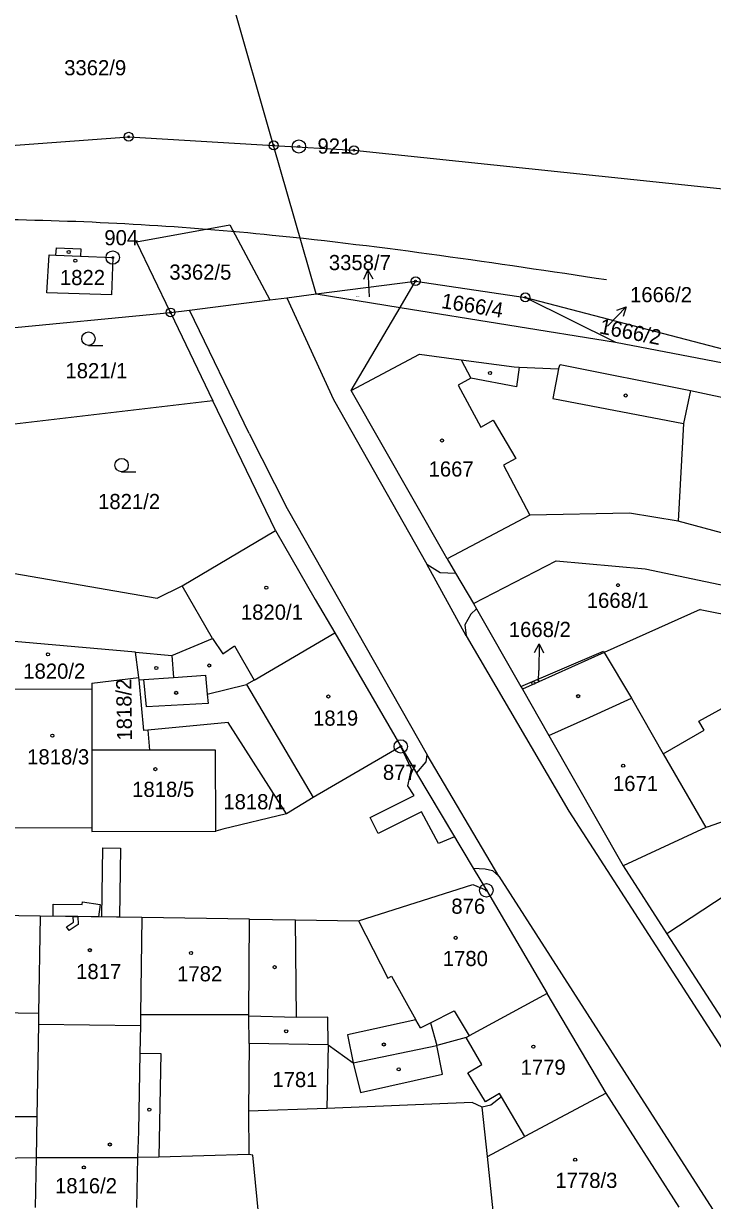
# Model space of a CAD drawing. Extents: x -755819 to -753140, y -1169796 to -1166000.
# Drawn here: x -754989.7 to -754912.5, y -1167916.7 to -1167784.6 of the extents above; entities that cross this region are included whole.
import ezdxf

# ---------------------------------------------------------------- set-up
doc = ezdxf.new("R2010")
doc.units = 0
for name, color, linetype in [('Vrstva 1', 7, 'Continuous'), ('Vrstva 10', 7, 'Continuous'), ('Vrstva 16', 7, 'Continuous'), ('Vrstva 17', 7, 'Continuous'), ('Vrstva 18', 7, 'Continuous'), ('Vrstva 19', 7, 'Continuous'), ('Vrstva 24', 7, 'Continuous'), ('Vrstva 25', 7, 'Continuous'), ('Vrstva 27', 7, 'Continuous'), ('Vrstva 4', 7, 'Continuous'), ('Vrstva 6', 7, 'Continuous')]:
    doc.layers.add(name, color=color, linetype=linetype)

msp = doc.modelspace()

# ---------------------------------------------------------------- linework, layer by layer
at = {"layer": 'Vrstva 1'}
for p, q in [((-754961.67, -1167798.3), (-754967.63, -1167777.56)), ((-755002.61, -1167799.18), (-754977.92, -1167797.33)), ((-754977.92, -1167797.33), (-754961.67, -1167798.3)), ((-754956.89, -1167814.95), (-754961.67, -1167798.3)), ((-754961.67, -1167798.3), (-754952.66, -1167798.83)), ((-754952.66, -1167798.83), (-754886.94, -1167805.75)), ((-754987.09, -1167814.85), (-754986.84, -1167810.57)), ((-754986.84, -1167810.57), (-754986.07, -1167810.61)), ((-754986.07, -1167810.61), (-754986.03, -1167809.78)), ((-754986.03, -1167809.78), (-754983.3, -1167809.9)), ((-754983.3, -1167809.9), (-754983.34, -1167810.72)), ((-754983.34, -1167810.72), (-754979.71, -1167810.88)), ((-754979.71, -1167810.88), (-754979.86, -1167815.05)), ((-754956.89, -1167814.95), (-754945.75, -1167813.53)), ((-754947.48, -1167816.47), (-754945.75, -1167813.53)), ((-754945.75, -1167813.53), (-754933.45, -1167815.35)), ((-754979.86, -1167815.05), (-754987.09, -1167814.85)), ((-754971.12, -1167816.77), (-754962.1, -1167815.62)), ((-754962.1, -1167815.62), (-754960.2, -1167815.38)), ((-754960.2, -1167815.38), (-754956.89, -1167814.95)), ((-754960.2, -1167815.38), (-754954.97, -1167826.82)), ((-754956.89, -1167814.95), (-754947.48, -1167816.47)), ((-754933.45, -1167815.35), (-754889.54, -1167826.84)), ((-754994.8, -1167819.12), (-754973.23, -1167817.04)), ((-754973.23, -1167817.04), (-754971.12, -1167816.77)), ((-754973.23, -1167817.04), (-754968.47, -1167826.95)), ((-754964.41, -1167830.62), (-754971.12, -1167816.77)), ((-754952.98, -1167825.8), (-754947.48, -1167816.47)), ((-754947.48, -1167816.47), (-754923.34, -1167820.37)), ((-754923.34, -1167820.37), (-754889.54, -1167826.84)), ((-754952.98, -1167825.8), (-754945.3, -1167821.71)), ((-754945.3, -1167821.71), (-754940.66, -1167822.34)), ((-754940.66, -1167822.34), (-754934.71, -1167823.15)), ((-754934.71, -1167823.15), (-754934.15, -1167823.17)), ((-754934.15, -1167823.17), (-754929.72, -1167823.38)), ((-754929.72, -1167823.38), (-754929.56, -1167822.86)), ((-754929.56, -1167822.86), (-754914.95, -1167825.8)), ((-754942.55, -1167844.08), (-754952.98, -1167825.8)), ((-754914.95, -1167825.8), (-754915.7, -1167829.5)), ((-754914.95, -1167825.8), (-754899.28, -1167829.11)), ((-754968.47, -1167826.95), (-754993.96, -1167829.94)), ((-754961.47, -1167841.51), (-754968.47, -1167826.95)), ((-754954.97, -1167826.82), (-754944.51, -1167845.26)), ((-754915.7, -1167829.5), (-754916.3, -1167840.45)), ((-754964.41, -1167830.62), (-754960.14, -1167839.05)), ((-754960.14, -1167839.05), (-754944.44, -1167866.68)), ((-754921.78, -1167839.57), (-754932.94, -1167839.79)), ((-754916.3, -1167840.45), (-754921.78, -1167839.57)), ((-754932.94, -1167839.79), (-754942.22, -1167844.67)), ((-754902.37, -1167844.25), (-754916.3, -1167840.45)), ((-754971.93, -1167847.72), (-754961.47, -1167841.51)), ((-754961.47, -1167841.51), (-754957, -1167849.24)), ((-754942.22, -1167844.67), (-754942.55, -1167844.08)), ((-754942.22, -1167844.67), (-754941.28, -1167846.27)), ((-754939.27, -1167849.7), (-754929.98, -1167844.89)), ((-754929.98, -1167844.89), (-754920.02, -1167845.8)), ((-754992.73, -1167845.97), (-754974.72, -1167849.1)), ((-754940.07, -1167853.31), (-754944.51, -1167845.26)), ((-754920.02, -1167845.8), (-754853.06, -1167860.01)), ((-754941.28, -1167846.27), (-754939.27, -1167849.7)), ((-754974.72, -1167849.1), (-754971.93, -1167847.72)), ((-754957, -1167849.24), (-754954.82, -1167852.97)), ((-754939.27, -1167849.7), (-754938.93, -1167850.29)), ((-754938.93, -1167850.29), (-754933.96, -1167858.99)), ((-754913.83, -1167850.37), (-754924.61, -1167855.2)), ((-754913.83, -1167850.37), (-754899.41, -1167853.2)), ((-754977.16, -1167855.15), (-754992.04, -1167853.83)), ((-754963.85, -1167858.28), (-754954.82, -1167852.97)), ((-754954.82, -1167852.97), (-754947.41, -1167865.73)), ((-754940.07, -1167853.31), (-754928.56, -1167872.99)), ((-754976.82, -1167857.68), (-754977.16, -1167855.15)), ((-754933.96, -1167858.99), (-754924.7, -1167855.05)), ((-754924.61, -1167855.2), (-754933.78, -1167859.3)), ((-754924.7, -1167855.05), (-754924.61, -1167855.2)), ((-754982.04, -1167858.62), (-754976.78, -1167857.98)), ((-754976.78, -1167857.98), (-754976.82, -1167857.68)), ((-754976.75, -1167858.26), (-754976.78, -1167857.98)), ((-754976.23, -1167858.23), (-754972.88, -1167858)), ((-754972.88, -1167858), (-754969.32, -1167857.75)), ((-754969.32, -1167857.75), (-754969.11, -1167859.86)), ((-754992.25, -1167859.26), (-754982.04, -1167859.32)), ((-754982.04, -1167859.32), (-754982.07, -1167866.14)), ((-754982.04, -1167858.62), (-754982.04, -1167859.32)), ((-754976.75, -1167858.26), (-754976.23, -1167858.23)), ((-754976.22, -1167863.95), (-754976.75, -1167858.26)), ((-754969.11, -1167859.86), (-754964.71, -1167858.78)), ((-754963.85, -1167858.28), (-754964.71, -1167858.78)), ((-754933.96, -1167858.99), (-754933.78, -1167859.3)), ((-754933.78, -1167859.3), (-754930.8, -1167864.51)), ((-754966.77, -1167863.03), (-754975.76, -1167863.91)), ((-754960.24, -1167873.29), (-754966.77, -1167863.03)), ((-754975.76, -1167863.91), (-754976.22, -1167863.95)), ((-754975.76, -1167863.91), (-754975.6, -1167866.15)), ((-754930.8, -1167864.51), (-754922.5, -1167879.12)), ((-754947.41, -1167865.73), (-754957.25, -1167871.45)), ((-754947.41, -1167865.73), (-754945.64, -1167868.71)), ((-754975.6, -1167866.15), (-754982.07, -1167866.14)), ((-754982.07, -1167866.14), (-754982.05, -1167874.86)), ((-754968.19, -1167866.16), (-754975.6, -1167866.15)), ((-754968.16, -1167874.99), (-754968.19, -1167866.16)), ((-754936.42, -1167880.27), (-754944.44, -1167866.68)), ((-754945.64, -1167868.71), (-754939.29, -1167879.4)), ((-754957.25, -1167871.45), (-754960.24, -1167873.29)), ((-754960.24, -1167873.29), (-754967.37, -1167875)), ((-754928.56, -1167872.99), (-754909.89, -1167901.95)), ((-754913.02, -1167874.74), (-754908.03, -1167873)), ((-754990.87, -1167874.84), (-754982.05, -1167874.86)), ((-754982.05, -1167874.86), (-754982.04, -1167875.27)), ((-754982.04, -1167875.27), (-754968.16, -1167875.22)), ((-754968.16, -1167875.22), (-754968.16, -1167874.99)), ((-754967.37, -1167875), (-754968.16, -1167875.22)), ((-754913.23, -1167874.84), (-754922.5, -1167879.12)), ((-754913.02, -1167874.74), (-754913.23, -1167874.84)), ((-754922.5, -1167879.12), (-754917.57, -1167886.74)), ((-754939.29, -1167879.4), (-754937.82, -1167881.87)), ((-754936.42, -1167880.27), (-754879.14, -1167969.56)), ((-754952.17, -1167885.28), (-754939.35, -1167881.21)), ((-754939.35, -1167881.21), (-754937.82, -1167881.87)), ((-754937.82, -1167881.87), (-754931, -1167893.44)), ((-754908.78, -1167880.95), (-754917.57, -1167886.74)), ((-754987.86, -1167884.76), (-755005.92, -1167884.49)), ((-754987.86, -1167884.76), (-754988.02, -1167895.7)), ((-754976.44, -1167884.93), (-754987.86, -1167884.76)), ((-754976.44, -1167884.93), (-754976.58, -1167895.82)), ((-754964.36, -1167885.11), (-754976.44, -1167884.93)), ((-754964.46, -1167895.79), (-754964.36, -1167885.11)), ((-754964.36, -1167885.11), (-754959.22, -1167885.18)), ((-754959.22, -1167885.18), (-754952.17, -1167885.28)), ((-754917.57, -1167886.74), (-754907.98, -1167901.66)), ((-754931, -1167893.44), (-754939.73, -1167898.19)), ((-754924.4, -1167904.62), (-754931, -1167893.44)), ((-754988.02, -1167895.7), (-754988.04, -1167896.9)), ((-754976.58, -1167895.82), (-754976.6, -1167897.02)), ((-754964.46, -1167895.99), (-754964.46, -1167895.79)), ((-754964.42, -1167899.07), (-754964.46, -1167895.99)), ((-754988.04, -1167896.9), (-754988.22, -1167907.25)), ((-754976.6, -1167897.02), (-754976.66, -1167900.14)), ((-754964.42, -1167899.07), (-754964.48, -1167906.64)), ((-754955.57, -1167899.22), (-754964.42, -1167899.07)), ((-754940.08, -1167898.38), (-754943.36, -1167899.28)), ((-754940.08, -1167898.38), (-754939.73, -1167898.19)), ((-754976.66, -1167900.14), (-754976.81, -1167908.94)), ((-754955.57, -1167899.22), (-754955.72, -1167906.35)), ((-754955.57, -1167899.22), (-754952.76, -1167901.23)), ((-754952.76, -1167901.23), (-754943.36, -1167899.28)), ((-754939.4, -1167905.67), (-754955.72, -1167906.35)), ((-754938.28, -1167906.21), (-754939.4, -1167905.67)), ((-754936.14, -1167905.03), (-754937.3, -1167905.98)), ((-754933.52, -1167909.49), (-754936.14, -1167905.03)), ((-754924.4, -1167904.62), (-754933.52, -1167909.49)), ((-754916.2, -1167917.41), (-754924.4, -1167904.62)), ((-754955.72, -1167906.35), (-754964.48, -1167906.64)), ((-754964.48, -1167906.64), (-754964.44, -1167911.52)), ((-754937.3, -1167905.98), (-754938.28, -1167906.21)), ((-754988.22, -1167907.25), (-754988.3, -1167911.84)), ((-754976.81, -1167908.94), (-754976.93, -1167911.86)), ((-755000.99, -1167912.07), (-754988.3, -1167911.84)), ((-754988.3, -1167911.84), (-754988.41, -1167917.44)), ((-754988.3, -1167911.84), (-754976.93, -1167911.86)), ((-754976.93, -1167911.86), (-754977.05, -1167917.44)), ((-754974.53, -1167911.8), (-754976.93, -1167911.86)), ((-754964.44, -1167911.52), (-754974.53, -1167911.8)), ((-754964.01, -1167911.59), (-754964.44, -1167911.52)), ((-754962.71, -1167924.53), (-754964.01, -1167911.59))]:
    msp.add_line(p, q, dxfattribs=at)
at = {"layer": 'Vrstva 10'}
msp.add_spline([(-755038.94, -1167808.02), (-755008.63, -1167806.72), (-754991.22, -1167806.61), (-754961.83, -1167808.35), (-754924.35, -1167813.35)], degree=3, dxfattribs=at)
at = {"layer": 'Vrstva 16'}
for p, q in [((-754951.1, -1167812.28), (-754950.94, -1167815.28)), ((-754922.14, -1167816.41), (-754924.22, -1167818.57)), ((-754931.91, -1167854.2), (-754931.95, -1167857.2)), ((-754931.96, -1167858.39), (-754931.95, -1167857.2))]:
    msp.add_line(p, q, dxfattribs=at)
for points in [[(-754951.55, -1167813.31), (-754951.1, -1167812.28), (-754950.55, -1167813.26)], [(-754923.19, -1167816.78), (-754922.14, -1167816.41), (-754922.47, -1167817.48)], [(-754932.42, -1167855.19), (-754931.91, -1167854.2), (-754931.42, -1167855.21)]]:
    msp.add_lwpolyline(points, dxfattribs=at)
at = {"layer": 'Vrstva 24'}
for centre, radius in [((-754977.92, -1167797.33), 0.5), ((-754977.92, -1167797.33), 0.1), ((-754961.67, -1167798.3), 0.5), ((-754961.67, -1167798.3), 0.1), ((-754958.84, -1167798.42), 0.75), ((-754958.84, -1167798.42), 0.1), ((-754952.66, -1167798.83), 0.5), ((-754952.66, -1167798.83), 0.1), ((-754979.71, -1167810.88), 0.75), ((-754979.71, -1167810.88), 0.1), ((-754945.75, -1167813.53), 0.5), ((-754945.75, -1167813.53), 0.1), ((-754933.45, -1167815.35), 0.5), ((-754933.45, -1167815.35), 0.1), ((-754973.23, -1167817.04), 0.5), ((-754973.23, -1167817.04), 0.1), ((-754947.41, -1167865.73), 0.75), ((-754947.41, -1167865.73), 0.1), ((-754937.82, -1167881.87), 0.75), ((-754937.82, -1167881.87), 0.1)]:
    msp.add_circle(centre, radius, dxfattribs=at)
at = {"layer": 'Vrstva 25'}
for p, q in [((-754982.43, -1167820.73), (-754980.83, -1167820.73)), ((-754978.71, -1167834.92), (-754977.11, -1167834.92))]:
    msp.add_line(p, q, dxfattribs=at)
msp.add_lwpolyline([(-754922.97, -1167847.5), (-754922.88, -1167847.65), (-754922.97, -1167847.8), (-754923.15, -1167847.8), (-754923.24, -1167847.65), (-754923.15, -1167847.5)], close=True, dxfattribs=at)
for centre, radius in [((-754984.64, -1167810.25), 0.175), ((-754983.91, -1167811.23), 0.175), ((-754982.43, -1167819.98), 0.75), ((-754937.41, -1167823.83), 0.175), ((-754922.19, -1167826.35), 0.175), ((-754942.8, -1167831.41), 0.175), ((-754978.71, -1167834.17), 0.75), ((-754962.49, -1167847.92), 0.175), ((-754986.97, -1167855.39), 0.175), ((-754974.83, -1167856.92), 0.175), ((-754968.89, -1167856.65), 0.175), ((-754932.56, -1167858.6), 0.175), ((-754972.6, -1167859.71), 0.175), ((-754955.53, -1167860.13), 0.175), ((-754927.52, -1167860.09), 0.175), ((-754986.47, -1167864.53), 0.175), ((-754974.93, -1167868.28), 0.175), ((-754922.48, -1167867.89), 0.175), ((-754941.26, -1167887.2), 0.175), ((-754982.27, -1167888.59), 0.175), ((-754970.93, -1167888.9), 0.175), ((-754961.56, -1167890.49), 0.175), ((-754960.26, -1167897.69), 0.175), ((-754949.32, -1167899.17), 0.175), ((-754932.55, -1167899.4), 0.175), ((-754947.64, -1167901.96), 0.175), ((-754975.61, -1167906.47), 0.175), ((-754980.03, -1167910.38), 0.175), ((-754927.86, -1167912.09), 0.175), ((-754982.95, -1167912.96), 0.175)]:
    msp.add_circle(centre, radius, dxfattribs=at)
at = {"layer": 'Vrstva 27'}
for p, q in [((-754947.41, -1167865.73), (-754945.64, -1167868.71)), ((-754946.2, -1167868.26), (-754947.41, -1167865.73)), ((-754946.61, -1167870.15), (-754946.2, -1167868.26)), ((-754945.64, -1167868.71), (-754941.38, -1167875.87)), ((-754950.83, -1167873.7), (-754945.92, -1167871.25)), ((-754945.92, -1167871.25), (-754946.61, -1167870.15)), ((-754949.94, -1167875.49), (-754950.83, -1167873.7)), ((-754945.1, -1167873.08), (-754949.94, -1167875.49)), ((-754943.17, -1167876.6), (-754945.1, -1167873.08)), ((-754941.38, -1167875.87), (-754943.17, -1167876.6)), ((-754980.94, -1167884.86), (-754980.83, -1167877.1)), ((-754980.83, -1167877.1), (-754978.82, -1167877.13)), ((-754978.82, -1167877.13), (-754978.94, -1167884.89)), ((-754983.13, -1167883.47), (-754983.08, -1167883.15)), ((-754983.08, -1167883.15), (-754981.1, -1167883.45)), ((-754986.38, -1167884.78), (-754986.37, -1167883.44)), ((-754986.37, -1167883.44), (-754983.13, -1167883.47)), ((-754981.1, -1167883.45), (-754981.31, -1167884.86)), ((-754984.13, -1167884.82), (-754986.38, -1167884.78)), ((-754984.89, -1167885.97), (-754984.1, -1167885.43)), ((-754983.58, -1167885.69), (-754984.61, -1167886.39)), ((-754984.1, -1167885.43), (-754984.13, -1167884.82)), ((-754984.13, -1167884.82), (-754983.63, -1167884.82)), ((-754983.63, -1167884.82), (-754984.13, -1167884.82)), ((-754983.63, -1167884.82), (-754983.58, -1167885.69)), ((-754981.31, -1167884.86), (-754983.63, -1167884.82)), ((-754978.94, -1167884.89), (-754980.94, -1167884.86)), ((-754984.61, -1167886.39), (-754984.89, -1167885.97))]:
    msp.add_line(p, q, dxfattribs=at)
at = {"layer": 'Vrstva 4'}
for p, q in [((-754986.07, -1167810.61), (-754983.34, -1167810.72)), ((-754940.66, -1167822.34), (-754939.55, -1167824.42)), ((-754934.15, -1167823.17), (-754934.45, -1167825.4)), ((-754929.72, -1167823.38), (-754930.37, -1167826.69)), ((-754939.55, -1167824.42), (-754940.99, -1167825.18)), ((-754934.45, -1167825.4), (-754939.55, -1167824.42)), ((-754940.99, -1167825.18), (-754938.44, -1167829.92)), ((-754930.37, -1167826.69), (-754915.7, -1167829.5)), ((-754938.44, -1167829.92), (-754937.06, -1167829.11)), ((-754937.06, -1167829.11), (-754934.53, -1167833.43)), ((-754934.53, -1167833.43), (-754935.89, -1167834.18)), ((-754935.89, -1167834.18), (-754932.94, -1167839.79)), ((-754944.51, -1167845.26), (-754943.01, -1167846.21)), ((-754943.01, -1167846.21), (-754941.28, -1167846.27)), ((-754968.51, -1167853.62), (-754971.93, -1167847.72)), ((-754939.55, -1167850.87), (-754940.23, -1167852.08)), ((-754938.93, -1167850.29), (-754939.55, -1167850.87)), ((-754940.23, -1167852.08), (-754940.07, -1167853.31)), ((-754973.08, -1167855.51), (-754968.51, -1167853.62)), ((-754968.51, -1167853.62), (-754967.35, -1167855.32)), ((-754977.16, -1167855.15), (-754973.08, -1167855.51)), ((-754967.35, -1167855.32), (-754966.05, -1167854.44)), ((-754966.05, -1167854.44), (-754963.85, -1167858.28)), ((-754924.61, -1167855.2), (-754921.54, -1167860.3)), ((-754973.08, -1167855.51), (-754972.88, -1167858)), ((-754975.94, -1167861.28), (-754976.23, -1167858.23)), ((-754964.71, -1167858.78), (-754957.25, -1167871.45)), ((-754969.11, -1167859.86), (-754969, -1167860.9)), ((-754926.23, -1167862.43), (-754921.54, -1167860.3)), ((-754921.54, -1167860.3), (-754917.98, -1167866.55)), ((-754913.99, -1167862.9), (-754908.35, -1167859.79)), ((-754969, -1167860.9), (-754975.94, -1167861.28)), ((-754930.8, -1167864.51), (-754926.23, -1167862.43)), ((-754913.4, -1167863.92), (-754913.99, -1167862.9)), ((-754917.98, -1167866.55), (-754913.4, -1167863.92)), ((-754944.58, -1167867.44), (-754944.44, -1167866.68)), ((-754917.98, -1167866.55), (-754913.23, -1167874.84)), ((-754945.64, -1167868.71), (-754944.58, -1167867.44)), ((-754939.29, -1167879.4), (-754937.95, -1167879.46)), ((-754937.95, -1167879.46), (-754937.14, -1167879.64)), ((-754937.14, -1167879.64), (-754936.42, -1167880.27)), ((-754959.12, -1167896.15), (-754959.22, -1167885.18)), ((-754952.17, -1167885.28), (-754948.86, -1167891.72)), ((-754948.86, -1167891.72), (-754948.47, -1167891.49)), ((-754948.47, -1167891.49), (-754945.71, -1167896.41)), ((-754988.02, -1167895.7), (-755005.99, -1167895.37)), ((-754976.58, -1167895.82), (-754964.46, -1167895.79)), ((-754959.12, -1167896.15), (-754964.46, -1167895.99)), ((-754955.6, -1167896.09), (-754959.12, -1167896.15)), ((-754955.57, -1167899.22), (-754955.6, -1167896.09)), ((-754945.71, -1167896.41), (-754953.4, -1167898.08)), ((-754945.21, -1167897.29), (-754945.71, -1167896.41)), ((-754944.07, -1167896.72), (-754941.43, -1167895.4)), ((-754941.43, -1167895.4), (-754939.73, -1167898.19)), ((-754988.04, -1167896.9), (-754976.6, -1167897.02)), ((-754945.21, -1167897.29), (-754944.07, -1167896.72)), ((-754944.07, -1167896.72), (-754943.36, -1167899.28)), ((-754953.4, -1167898.08), (-754952.76, -1167901.23)), ((-754938.31, -1167901.4), (-754940.08, -1167898.38)), ((-754976.66, -1167900.14), (-754974.31, -1167900.17)), ((-754974.31, -1167900.17), (-754974.53, -1167911.8)), ((-754942.74, -1167902.48), (-754943.36, -1167899.28)), ((-754952.76, -1167901.23), (-754951.92, -1167904.54)), ((-754939.88, -1167902.35), (-754938.31, -1167901.4)), ((-754951.92, -1167904.54), (-754942.74, -1167902.48)), ((-754937.91, -1167905.6), (-754939.88, -1167902.35)), ((-754936.35, -1167904.66), (-754937.91, -1167905.6)), ((-754936.14, -1167905.03), (-754936.35, -1167904.66)), ((-754937.7, -1167911.72), (-754938.28, -1167906.21)), ((-755000.85, -1167907.25), (-754988.22, -1167907.25)), ((-754937.7, -1167911.72), (-754933.52, -1167909.49)), ((-754936.68, -1167921.58), (-754937.7, -1167911.72))]:
    msp.add_line(p, q, dxfattribs=at)
at = {"layer": 'Vrstva 6'}
for p, q in [((-754977.04, -1167809.1), (-754966.57, -1167807.2)), ((-754966.57, -1167807.2), (-754962.1, -1167815.62)), ((-754973.23, -1167817.04), (-754977.04, -1167809.1)), ((-754933.45, -1167815.35), (-754923.34, -1167820.37))]:
    msp.add_line(p, q, dxfattribs=at)

# ---------------------------------------------------------------- texts
at = {"layer": 'Vrstva 16'}
for s, p in [('3358/7', (-754955.48, -1167812.29)), ('1666/2', (-754921.71, -1167815.89)), ('1668/2', (-754935.3, -1167853.45))]:
    msp.add_text(s, height=1.7, dxfattribs=at).set_placement(p)
at = {"layer": 'Vrstva 17'}
for s, p in [('921', (-754956.75, -1167799.22)), ('904', (-754980.65, -1167809.5)), ('877', (-754949.42, -1167869.48)), ('876', (-754941.75, -1167884.5))]:
    msp.add_text(s, height=1.7, dxfattribs=at).set_placement(p)
at = {"layer": 'Vrstva 18'}
for s, height, p in [('3362/9', 1.7, (-754985.15, -1167790.43)), ('3362/5', 1.7, (-754973.36, -1167813.36)), ('3358/7', 0.1, (-754952.48, -1167815.28)), ('1821/1', 1.7, (-754985.01, -1167824.42)), ('1821/2', 1.7, (-754981.35, -1167839.1)), ('1818/1', 1.7, (-754967.31, -1167872.78)), ('1781', 1.7, (-754961.81, -1167903.95))]:
    msp.add_text(s, height=height, dxfattribs=at).set_placement(p)
for s, rotation, p in [('1666/4', 350.7075, (-754942.95, -1167816.53)), ('1666/2', 348.9886, (-754925.24, -1167819.38)), ('1818/2', 90.9284, (-754977.53, -1167865.06))]:
    msp.add_text(s, height=1.7, rotation=rotation, dxfattribs=at).set_placement(p)
at = {"layer": 'Vrstva 19'}
for s, height, p in [('1822', 1.7, (-754985.63, -1167813.97)), ('1667', 1.7, (-754944.3, -1167835.45)), ('1668/1', 1.7, (-754926.56, -1167850.19)), ('1820/1', 1.7, (-754965.34, -1167851.51)), ('1820/2', 1.7, (-754989.74, -1167858.13)), ('1668/2', 0.1, (-754932.19, -1167858.39)), ('1819', 1.7, (-754957.25, -1167863.4)), ('1818/3', 1.7, (-754989.3, -1167867.74)), ('1818/5', 1.7, (-754977.53, -1167871.39)), ('1671', 1.7, (-754923.63, -1167870.73)), ('1780', 1.7, (-754942.7, -1167890.37)), ('1817', 1.7, (-754983.81, -1167891.83)), ('1782', 1.7, (-754972.49, -1167892.08)), ('1779', 1.7, (-754933.98, -1167902.57)), ('1778/3', 1.7, (-754930.08, -1167915.26)), ('1816/2', 1.7, (-754986.18, -1167915.86))]:
    msp.add_text(s, height=height, dxfattribs=at).set_placement(p)

doc.saveas('drawing.dxf')
